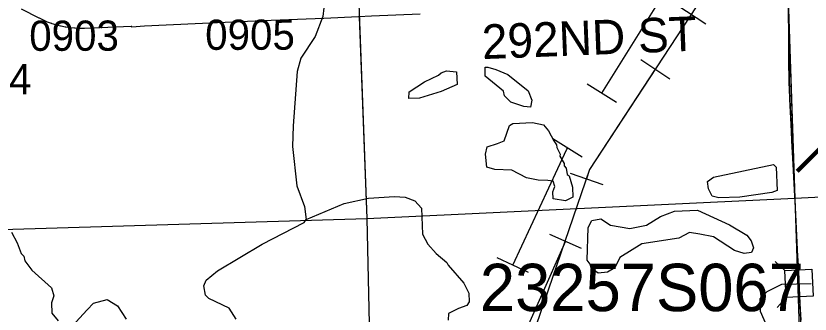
# Model space of a CAD drawing. Extents: x 128.7 to 185.5, y -21.4 to 12.6.
# Drawn here: x 160.65 to 162.495, y -15.015 to -14.323 of the extents above; entities that cross this region are included whole.
import ezdxf

# ---------------------------------------------------------------- set-up
doc = ezdxf.new("R2010")
doc.units = 0
for name, color, linetype in [('tdCoHydroRiver', 7, 'Continuous'), ('tdCoPipe', 7, 'Continuous'), ('tdCoPipe1', 7, 'Continuous'), ('tdCoPipe2', 7, 'Continuous'), ('tdCoPriCL', 7, 'Continuous'), ('tdCoPrimary', 7, 'Continuous'), ('tdCoPriNonDiv', 7, 'Continuous'), ('tdCoPriNonDivCL', 7, 'Continuous'), ('tdCoSecRdNmbr', 7, 'Continuous'), ('tdCoSecRdTxt', 7, 'Continuous'), ('tdCoSecRteBand', 7, 'Continuous'), ('tdCoSectLine', 7, 'Continuous'), ('tdCoSectLinePart', 7, 'Continuous'), ('tdCoStrucNonDivPri', 7, 'Continuous'), ('tdCoStrucPriMaintName', 7, 'Continuous'), ('tdCoTwpBndryShd', 7, 'Continuous'), ('tdStHwyPriRefPost1', 7, 'Continuous')]:
    doc.layers.add(name, color=color, linetype=linetype)

msp = doc.modelspace()

# ---------------------------------------------------------------- linework, layer by layer
at = {"layer": 'tdCoHydroRiver'}
for points in [[(161.3656, -14.3045), (161.363, -14.3251), (161.3454, -14.3716), (161.3121, -14.4218), (161.3035, -14.4521), (161.2944, -14.5789), (161.2926, -14.6264), (161.303, -14.7177), (161.3202, -14.7661), (161.3242, -14.796)], [(161.5624, -14.5155), (161.5634, -14.4997), (161.5988, -14.4762), (161.6314, -14.4608), (161.6376, -14.4559), (161.65, -14.4507), (161.6737, -14.4529), (161.6749, -14.4829), (161.6376, -14.4985), (161.5876, -14.5146), (161.5624, -14.5155)], [(161.8299, -14.5339), (161.7995, -14.524), (161.7848, -14.5088), (161.7828, -14.4978), (161.7404, -14.4631), (161.7397, -14.4426), (161.746, -14.4424), (161.7651, -14.448), (161.7924, -14.4596), (161.8396, -14.4973), (161.8483, -14.5191), (161.8457, -14.5349), (161.8299, -14.5339)], [(161.9265, -14.7529), (161.8978, -14.7477), (161.8973, -14.7319), (161.9015, -14.7191), (161.8979, -14.7066), (161.8852, -14.7055), (161.8631, -14.7048), (161.8361, -14.6995), (161.8022, -14.6818), (161.7627, -14.6801), (161.7436, -14.6745), (161.7409, -14.6446), (161.745, -14.6271), (161.7684, -14.6199), (161.7839, -14.613), (161.7968, -14.5778), (161.8045, -14.5728), (161.8502, -14.5711), (161.8757, -14.5764), (161.8872, -14.5902), (161.8992, -14.6135), (161.9058, -14.6227), (161.9061, -14.629), (161.9145, -14.6445), (161.9131, -14.6492), (161.9232, -14.6662), (161.9234, -14.671), (161.9284, -14.6771), (161.9305, -14.6912), (161.9353, -14.6942), (161.9426, -14.7208), (161.9435, -14.7444), (161.9265, -14.7529)], [(162.3318, -14.7442), (162.283, -14.746), (162.267, -14.7418), (162.2585, -14.7248), (162.2563, -14.7075), (162.2701, -14.6975), (162.4095, -14.6686), (162.4161, -14.6747), (162.4181, -14.7283), (162.4056, -14.7335), (162.3318, -14.7442)], [(161.162, -15.0275), (161.1453, -15.0013), (161.0987, -14.9793), (161.0905, -14.9717), (161.0866, -14.9497), (161.0924, -14.9369), (161.1185, -14.9154), (161.222, -14.8533), (161.3197, -14.8025), (161.3242, -14.796), (161.4124, -14.7588), (161.4691, -14.7466), (161.5292, -14.7423), (161.5546, -14.7443), (161.5771, -14.7528), (161.592, -14.7693), (161.5947, -14.83), (161.6066, -14.8532), (161.6263, -14.8746), (161.6508, -14.8958), (161.6542, -14.902), (161.6904, -14.9433), (161.7024, -14.9665), (161.7031, -14.987), (161.6971, -14.9951), (161.6784, -15.0021), (161.6552, -15.014), (161.6542, -15.0299)], [(162.0242, -14.9182), (162.0022, -14.9206), (161.9859, -14.9086), (161.984, -14.8992), (161.9773, -14.89), (161.9792, -14.8141), (161.9881, -14.798), (162.0085, -14.7941), (162.0312, -14.809), (162.0757, -14.8168), (162.1148, -14.8091), (162.1472, -14.7889), (162.1799, -14.7766), (162.2335, -14.7746), (162.3074, -14.8082), (162.3477, -14.832), (162.3577, -14.8458), (162.363, -14.8614), (162.3587, -14.8726), (162.3414, -14.8748), (162.3191, -14.8678), (162.2705, -14.8364), (162.2387, -14.8297), (162.2149, -14.8259), (162.1901, -14.8394), (162.1038, -14.8521), (162.0529, -14.884), (162.0412, -14.9081), (162.0242, -14.9182)], [(160.6401, -14.8252), (160.6536, -14.85), (160.6624, -14.8749), (160.669, -14.881), (160.6709, -14.892), (160.6875, -14.9135), (160.7332, -14.9545), (160.7386, -14.9732), (160.7328, -14.9892), (160.7337, -15.0129), (160.7485, -15.0313)], [(162.402, -15.0604), (162.3796, -15.0092), (162.3785, -14.9792), (162.3952, -14.9628), (162.4293, -14.9457), (162.4972, -14.9448)], [(160.7897, -15.0345), (160.8155, -15.0052), (160.8307, -14.9904), (160.862, -14.9814), (160.8862, -14.9964), (160.9062, -15.0272)]]:
    msp.add_lwpolyline(points, dxfattribs=at)
at = {"layer": 'tdCoPipe'}
msp.add_lwpolyline([(164.5574, -11.8875), (163.6862, -12.2814), (163.6759, -12.3273), (162.8211, -13.4003), (161.9826, -14.6801), (161.6282, -15.7116)], dxfattribs=at)
at = {"layer": 'tdCoPipe1'}
for p, q in [((162.1849, -14.2978), (162.2523, -14.342)), ((162.1015, -14.425), (162.1688, -14.4691)), ((161.9371, -14.6885), (162.0134, -14.7147)), ((161.8896, -14.8298), (161.9631, -14.8625))]:
    msp.add_line(p, q, dxfattribs=at)
for points in [[(162.1352, -14.4471), (161.9826, -14.6801), (161.9752, -14.7016)], [(161.9264, -14.8462), (161.8041, -15.1214)]]:
    msp.add_lwpolyline(points, dxfattribs=at)
at = {"layer": 'tdCoPipe2'}
for p, q in [((162.0448, -14.5241), (161.9768, -14.4816)), ((161.9654, -14.6513), (161.8974, -14.6089)), ((161.8405, -14.9187), (161.7679, -14.8849))]:
    msp.add_line(p, q, dxfattribs=at)
for points in [[(162.0108, -14.5029), (162.1696, -14.2484)], [(161.8042, -14.9018), (161.9297, -14.6329), (161.9314, -14.6301)]]:
    msp.add_lwpolyline(points, dxfattribs=at)
at = {"layer": 'tdCoPriCL'}
msp.add_lwpolyline([(162.4737, -15.0295), (162.4704, -14.9734), (162.469, -14.9431), (162.4677, -14.9145), (162.4671, -14.9015), (162.4607, -14.7679), (162.4567, -14.6985), (162.455, -14.6677), (162.4523, -14.6137), (162.4503, -14.5674), (162.4476, -14.5168), (162.4468, -14.4921), (162.4459, -14.4604), (162.4449, -14.3666), (162.4445, -14.3149)], dxfattribs=at)
at = {"layer": 'tdCoPrimary'}
msp.add_line((162.4473, -14.4976), (162.4471, -14.4921), dxfattribs=at)
msp.add_line((162.4473, -14.4976), (162.4471, -14.4921), dxfattribs=at)
for points in [[(162.4465, -14.47), (162.4462, -14.4604), (162.4458, -14.4416), (162.4453, -14.3666), (162.4445, -14.2631), (162.4445, -14.2541)], [(162.4465, -14.47), (162.4462, -14.4604), (162.4458, -14.4416), (162.4453, -14.3666), (162.4445, -14.2631), (162.4445, -14.2541)], [(162.4741, -15.0295), (162.4716, -14.9908), (162.471, -14.9766), (162.4708, -14.9734), (162.4682, -14.9167), (162.468, -14.9137), (162.4675, -14.9015), (162.4657, -14.8702), (162.461, -14.7679), (162.4593, -14.7415), (162.4578, -14.7121), (162.4554, -14.6677), (162.4527, -14.6137), (162.4507, -14.5674), (162.448, -14.5168), (162.4473, -14.4976), (162.4471, -14.4921), (162.4467, -14.4803), (162.4465, -14.47), (162.4462, -14.4604), (162.4458, -14.4416), (162.4453, -14.3666), (162.4445, -14.2631)], [(162.4471, -14.4921), (162.4467, -14.4803), (162.4465, -14.47)], [(162.4471, -14.4921), (162.4467, -14.4803), (162.4465, -14.47)], [(162.4507, -14.5674), (162.448, -14.5168), (162.4473, -14.4976)], [(162.4507, -14.5674), (162.448, -14.5168), (162.4473, -14.4976)], [(162.4741, -15.0295), (162.4716, -14.9908), (162.4708, -14.9734), (162.468, -14.9137), (162.4675, -14.9015), (162.4657, -14.8702), (162.461, -14.7679), (162.4593, -14.7415), (162.4578, -14.7121), (162.4554, -14.6677), (162.4527, -14.6137), (162.4507, -14.5674)], [(162.4741, -15.0295), (162.4716, -14.9908), (162.4708, -14.9734), (162.468, -14.9137), (162.4675, -14.9015), (162.4657, -14.8702), (162.461, -14.7679), (162.4593, -14.7415), (162.4578, -14.7121), (162.4554, -14.6677), (162.4527, -14.6137), (162.4507, -14.5674)]]:
    msp.add_lwpolyline(points, dxfattribs=at)
at = {"layer": 'tdCoPriNonDiv'}
msp.add_lwpolyline([(162.2567, -15.9061), (162.2572, -15.809), (162.2602, -15.6016), (162.2607, -15.5518), (162.2644, -15.5114), (162.2705, -15.4875), (162.2789, -15.465), (162.3014, -15.4248), (162.4433, -15.2056), (162.4567, -15.1807), (162.4668, -15.1543), (162.4736, -15.1244), (162.4762, -15.0939), (162.4607, -14.7679), (162.4476, -14.5168), (162.4441, -14.2631)], dxfattribs=at)
at = {"layer": 'tdCoPriNonDivCL'}
msp.add_lwpolyline([(162.4737, -15.0295), (162.4713, -14.9908), (162.4704, -14.9734), (162.4676, -14.9137), (162.4671, -14.9015), (162.4653, -14.8702), (162.4607, -14.7679), (162.4589, -14.7415), (162.4575, -14.7121), (162.455, -14.6677), (162.4523, -14.6137), (162.4503, -14.5674), (162.4476, -14.5168), (162.4468, -14.4921), (162.4464, -14.4803), (162.4459, -14.4604), (162.4454, -14.4416), (162.4449, -14.3666), (162.4441, -14.2631)], dxfattribs=at)
msp.add_lwpolyline([(162.4737, -15.0295), (162.4713, -14.9908), (162.4704, -14.9734), (162.4676, -14.9137), (162.4671, -14.9015), (162.4653, -14.8702), (162.4607, -14.7679), (162.4589, -14.7415), (162.4575, -14.7121), (162.455, -14.6677), (162.4523, -14.6137), (162.4503, -14.5674), (162.4476, -14.5168), (162.4468, -14.4921), (162.4464, -14.4803), (162.4459, -14.4604), (162.4454, -14.4416), (162.4449, -14.3666), (162.4441, -14.2631)], dxfattribs=at)
at = {"layer": 'tdCoSecRteBand'}
msp.add_lwpolyline([(161.5892, -14.3194), (161.4759, -14.3243), (161.4759, -14.3244), (161.446, -14.3256), (161.3653, -14.3291), (161.2228, -14.3352), (161.0667, -14.3421), (161.0667, -14.3421), (161.0666, -14.3421), (160.9489, -14.347), (160.9198, -14.3498), (160.9196, -14.3482), (160.9181, -14.3483), (160.9181, -14.3483), (160.8099, -14.3527), (160.8092, -14.3528), (160.8086, -14.3528), (160.799, -14.3527), (160.7983, -14.3527), (160.7976, -14.3527), (160.7881, -14.3522), (160.7873, -14.3522), (160.7866, -14.3521), (160.7771, -14.3511), (160.7764, -14.3511), (160.7757, -14.3509), (160.7662, -14.3495), (160.7655, -14.3494), (160.7648, -14.3493), (160.7554, -14.3474), (160.7547, -14.3473), (160.754, -14.3471), (160.7448, -14.3448), (160.744, -14.3446), (160.7433, -14.3444), (160.7342, -14.3416), (160.7335, -14.3414), (160.7328, -14.3411), (160.7238, -14.3379), (160.7221, -14.3373), (160.7205, -14.3365), (160.7047, -14.3286), (160.7046, -14.3286), (160.7045, -14.3285), (160.6636, -14.3075)], dxfattribs=at)
at = {"layer": 'tdCoSectLine'}
for points in [[(162.4252, -13.7587), (162.4594, -14.7462)], [(161.428, -13.7967), (161.4652, -14.7938)], [(162.4594, -14.7462), (163.4585, -14.6962)], [(161.4652, -14.7938), (162.4594, -14.7462)], [(162.4594, -14.7462), (162.4837, -15.492)], [(160.4628, -14.824), (161.4652, -14.7938)], [(161.4652, -14.7938), (161.4801, -15.4577)]]:
    msp.add_lwpolyline(points, dxfattribs=at)
at = {"layer": 'tdCoSectLinePart'}
for points in [[(162.4434, -14.2841), (162.4594, -14.7462)], [(161.4478, -14.3253), (161.4652, -14.7938)], [(162.4594, -14.7462), (163.4585, -14.6962)], [(161.4652, -14.7938), (162.4594, -14.7462)], [(162.4594, -14.7462), (162.4837, -15.492)], [(160.4628, -14.824), (161.4652, -14.7938)], [(161.4652, -14.7938), (161.4801, -15.4577)]]:
    msp.add_lwpolyline(points, dxfattribs=at)
at = {"layer": 'tdCoStrucNonDivPri'}
for p, q in [((162.4363, -14.9142), (162.4132, -14.8931)), ((162.4393, -14.9767), (162.4182, -14.9998))]:
    msp.add_line(p, q, dxfattribs=at)
msp.add_lwpolyline([(162.4393, -14.9767), (162.4363, -14.9142), (162.4989, -14.9112), (162.5018, -14.9737)], close=True, dxfattribs=at)
at = {"layer": 'tdCoTwpBndryShd'}
msp.add_lwpolyline([(158.2224, -7.8865), (159.2119, -7.8386), (160.2098, -7.7958), (161.2099, -7.7602), (162.2124, -7.7219), (162.2462, -8.7266), (162.2811, -9.726), (162.3153, -10.7365), (162.3554, -11.7411), (162.3929, -12.7458), (162.4252, -13.7587), (162.4594, -14.7462), (162.4837, -15.492)], dxfattribs=at)

# ---------------------------------------------------------------- texts
at = {"layer": 'tdCoSecRdNmbr'}
for s, rotation, p in [('0905', 0.121, (161.0899, -14.4023)), ('0903', 0.1205, (160.6813, -14.4046)), ('0904', 0.1205, (160.4781, -14.5055))]:
    msp.add_text(s, height=0.07, rotation=rotation, dxfattribs=at).set_placement(p)
at = {"layer": 'tdCoSecRdTxt'}
msp.add_text('292ND ST', height=0.08, rotation=2.2769, dxfattribs=at).set_placement((161.734, -14.4238))
at = {"layer": 'tdCoStrucPriMaintName'}
msp.add_text('23257S067', height=0.11, dxfattribs=at).set_placement((161.7277, -15.0086))
msp.add_text('23257S067', height=0.11, dxfattribs=at).set_placement((161.7277, -15.0086))
msp.add_text('23257S067', height=0.11, dxfattribs=at).set_placement((161.7277, -15.0086))
at = {"layer": 'tdStHwyPriRefPost1'}
msp.add_text('‒‒26', height=0.1, rotation=45, dxfattribs=at).set_placement((162.4907, -14.7103))

doc.saveas('drawing.dxf')
